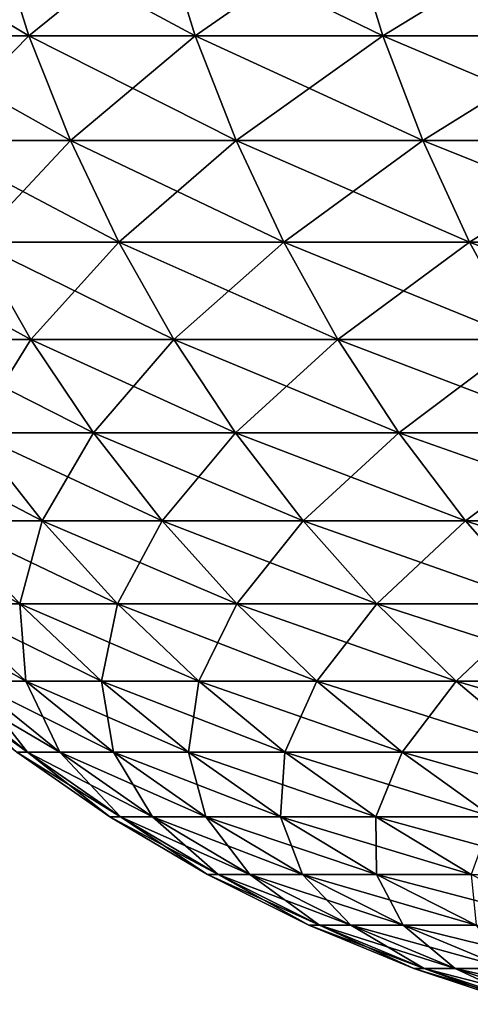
# Model space of a CAD drawing. Header units: millimetres. Extents: x -161 to 161, y -94 to 1149.
# Tile 296 of 656: x -10.395 to -9.969, y -93.54 to -92.609. Entities that reach past the tile are written whole.
import ezdxf

# ---------------------------------------------------------------- set-up
doc = ezdxf.new("R2010")
doc.units = ezdxf.units.MM
doc.header["$LTSCALE"] = 81.481481
doc.layers.add('24', color=7, linetype='CONTINUOUS')
doc.layers.add('25', color=7, linetype='CONTINUOUS')

msp = doc.modelspace()

# ---------------------------------------------------------------- linework, layer by layer
at = {"layer": '24', "color": 7, "linetype": 'CONTINUOUS', "true_color": 0x323232}
for points in [[(-10.4186, -92.52291, 3.33432), (-10.55589, -92.52291, 2.8702), (-10.38634, -92.6246, 3.32399), (-10.4186, -92.52291, 3.33432)], [(-10.38634, -92.6246, 3.32399), (-10.55589, -92.52291, 2.8702), (-10.52321, -92.6246, 2.86131), (-10.38634, -92.6246, 3.32399)], [(-10.26092, -92.52291, 3.7919), (-10.4186, -92.52291, 3.33432), (-10.22915, -92.6246, 3.78016), (-10.26092, -92.52291, 3.7919)], [(-10.22915, -92.6246, 3.78016), (-10.4186, -92.52291, 3.33432), (-10.38634, -92.6246, 3.32399), (-10.22915, -92.6246, 3.78016)], [(-10.08315, -92.52291, 4.24207), (-10.26092, -92.52291, 3.7919), (-10.05192, -92.6246, 4.22893), (-10.08315, -92.52291, 4.24207)], [(-10.05192, -92.6246, 4.22893), (-10.26092, -92.52291, 3.7919), (-10.22915, -92.6246, 3.78016), (-10.05192, -92.6246, 4.22893)], [(-9.88564, -92.52291, 4.68392), (-10.08315, -92.52291, 4.24207), (-9.85503, -92.6246, 4.66942), (-9.88564, -92.52291, 4.68392)], [(-9.85503, -92.6246, 4.66942), (-10.08315, -92.52291, 4.24207), (-10.05192, -92.6246, 4.22893), (-9.85503, -92.6246, 4.66942)], [(-10.38634, -92.6246, 3.32399), (-10.52321, -92.6246, 2.86131), (-10.34725, -92.72361, 3.31148), (-10.38634, -92.6246, 3.32399)], [(-10.34725, -92.72361, 3.31148), (-10.52321, -92.6246, 2.86131), (-10.4836, -92.72361, 2.85054), (-10.34725, -92.72361, 3.31148)], [(-10.22915, -92.6246, 3.78016), (-10.38634, -92.6246, 3.32399), (-10.19064, -92.72361, 3.76593), (-10.22915, -92.6246, 3.78016)], [(-10.19064, -92.72361, 3.76593), (-10.38634, -92.6246, 3.32399), (-10.34725, -92.72361, 3.31148), (-10.19064, -92.72361, 3.76593)], [(-10.05192, -92.6246, 4.22893), (-10.22915, -92.6246, 3.78016), (-10.01409, -92.72361, 4.21301), (-10.05192, -92.6246, 4.22893)], [(-10.01409, -92.72361, 4.21301), (-10.22915, -92.6246, 3.78016), (-10.19064, -92.72361, 3.76593), (-10.01409, -92.72361, 4.21301)], [(-9.85503, -92.6246, 4.66942), (-10.05192, -92.6246, 4.22893), (-9.81793, -92.72361, 4.65184), (-9.85503, -92.6246, 4.66942)], [(-9.81793, -92.72361, 4.65184), (-10.05192, -92.6246, 4.22893), (-10.01409, -92.72361, 4.21301), (-9.81793, -92.72361, 4.65184)], [(-10.34725, -92.72361, 3.31148), (-10.4836, -92.72361, 2.85054), (-10.30152, -92.81944, 3.29684), (-10.34725, -92.72361, 3.31148)], [(-10.30152, -92.81944, 3.29684), (-10.4836, -92.72361, 2.85054), (-10.43726, -92.81944, 2.83795), (-10.30152, -92.81944, 3.29684)], [(-10.19064, -92.72361, 3.76593), (-10.34725, -92.72361, 3.31148), (-10.1456, -92.81944, 3.74929), (-10.19064, -92.72361, 3.76593)], [(-10.1456, -92.81944, 3.74929), (-10.34725, -92.72361, 3.31148), (-10.30152, -92.81944, 3.29684), (-10.1456, -92.81944, 3.74929)], [(-10.01409, -92.72361, 4.21301), (-10.19064, -92.72361, 3.76593), (-9.96983, -92.81944, 4.19439), (-10.01409, -92.72361, 4.21301)], [(-9.96983, -92.81944, 4.19439), (-10.19064, -92.72361, 3.76593), (-10.1456, -92.81944, 3.74929), (-9.96983, -92.81944, 4.19439)], [(-9.81793, -92.72361, 4.65184), (-10.01409, -92.72361, 4.21301), (-9.77454, -92.81944, 4.63128), (-9.81793, -92.72361, 4.65184)], [(-9.77454, -92.81944, 4.63128), (-10.01409, -92.72361, 4.21301), (-9.96983, -92.81944, 4.19439), (-9.77454, -92.81944, 4.63128)], [(-10.43726, -92.81944, 2.83795), (-10.55258, -92.81944, 2.37349), (-10.38445, -92.91159, 2.82358), (-10.43726, -92.81944, 2.83795)], [(-10.38445, -92.91159, 2.82358), (-10.55258, -92.81944, 2.37349), (-10.49918, -92.91159, 2.36148), (-10.38445, -92.91159, 2.82358)], [(-10.30152, -92.81944, 3.29684), (-10.43726, -92.81944, 2.83795), (-10.24939, -92.91159, 3.28016), (-10.30152, -92.81944, 3.29684)], [(-10.24939, -92.91159, 3.28016), (-10.43726, -92.81944, 2.83795), (-10.38445, -92.91159, 2.82358), (-10.24939, -92.91159, 3.28016)], [(-10.1456, -92.81944, 3.74929), (-10.30152, -92.81944, 3.29684), (-10.09426, -92.91159, 3.73031), (-10.1456, -92.81944, 3.74929)], [(-10.09426, -92.91159, 3.73031), (-10.30152, -92.81944, 3.29684), (-10.24939, -92.91159, 3.28016), (-10.09426, -92.91159, 3.73031)], [(-9.96983, -92.81944, 4.19439), (-10.1456, -92.81944, 3.74929), (-9.91938, -92.91159, 4.17317), (-9.96983, -92.81944, 4.19439)], [(-9.91938, -92.91159, 4.17317), (-10.1456, -92.81944, 3.74929), (-10.09426, -92.91159, 3.73031), (-9.91938, -92.91159, 4.17317)], [(-9.77454, -92.81944, 4.63128), (-9.96983, -92.81944, 4.19439), (-9.72507, -92.91159, 4.60785), (-9.77454, -92.81944, 4.63128)], [(-9.72507, -92.91159, 4.60785), (-9.96983, -92.81944, 4.19439), (-9.91938, -92.91159, 4.17317), (-9.72507, -92.91159, 4.60785)], [(-10.38445, -92.91159, 2.82358), (-10.49918, -92.91159, 2.36148), (-10.32541, -92.9996, 2.80753), (-10.38445, -92.91159, 2.82358)], [(-10.32541, -92.9996, 2.80753), (-10.49918, -92.91159, 2.36148), (-10.43949, -92.9996, 2.34806), (-10.32541, -92.9996, 2.80753)], [(-10.24939, -92.91159, 3.28016), (-10.38445, -92.91159, 2.82358), (-10.19112, -92.9996, 3.26151), (-10.24939, -92.91159, 3.28016)], [(-10.19112, -92.9996, 3.26151), (-10.38445, -92.91159, 2.82358), (-10.32541, -92.9996, 2.80753), (-10.19112, -92.9996, 3.26151)], [(-10.09426, -92.91159, 3.73031), (-10.24939, -92.91159, 3.28016), (-10.03688, -92.9996, 3.70911), (-10.09426, -92.91159, 3.73031)], [(-10.03688, -92.9996, 3.70911), (-10.24939, -92.91159, 3.28016), (-10.19112, -92.9996, 3.26151), (-10.03688, -92.9996, 3.70911)], [(-9.91938, -92.91159, 4.17317), (-10.09426, -92.91159, 3.73031), (-9.86299, -92.9996, 4.14944), (-9.91938, -92.91159, 4.17317)], [(-9.86299, -92.9996, 4.14944), (-10.09426, -92.91159, 3.73031), (-10.03688, -92.9996, 3.70911), (-9.86299, -92.9996, 4.14944)], [(-10.43949, -92.9996, 2.34806), (-10.53314, -92.9996, 1.88399), (-10.37383, -93.08302, 2.33329), (-10.43949, -92.9996, 2.34806)], [(-10.37383, -93.08302, 2.33329), (-10.53314, -92.9996, 1.88399), (-10.46688, -93.08302, 1.87214), (-10.37383, -93.08302, 2.33329)], [(-10.32541, -92.9996, 2.80753), (-10.43949, -92.9996, 2.34806), (-10.26047, -93.08302, 2.78987), (-10.32541, -92.9996, 2.80753)], [(-10.26047, -93.08302, 2.78987), (-10.43949, -92.9996, 2.34806), (-10.37383, -93.08302, 2.33329), (-10.26047, -93.08302, 2.78987)], [(-10.19112, -92.9996, 3.26151), (-10.32541, -92.9996, 2.80753), (-10.12702, -93.08302, 3.241), (-10.19112, -92.9996, 3.26151)], [(-10.12702, -93.08302, 3.241), (-10.32541, -92.9996, 2.80753), (-10.26047, -93.08302, 2.78987), (-10.12702, -93.08302, 3.241)], [(-10.03688, -92.9996, 3.70911), (-10.19112, -92.9996, 3.26151), (-9.97374, -93.08302, 3.68578), (-10.03688, -92.9996, 3.70911)], [(-9.97374, -93.08302, 3.68578), (-10.19112, -92.9996, 3.26151), (-10.12702, -93.08302, 3.241), (-9.97374, -93.08302, 3.68578)], [(-9.86299, -92.9996, 4.14944), (-10.03688, -92.9996, 3.70911), (-9.80095, -93.08302, 4.12334), (-9.86299, -92.9996, 4.14944)], [(-9.80095, -93.08302, 4.12334), (-10.03688, -92.9996, 3.70911), (-9.97374, -93.08302, 3.68578), (-9.80095, -93.08302, 4.12334)], [(-10.46688, -93.08302, 1.87214), (-10.53945, -93.08302, 1.40732), (-10.39493, -93.16142, 1.85927), (-10.46688, -93.08302, 1.87214)], [(-10.39493, -93.16142, 1.85927), (-10.53945, -93.08302, 1.40732), (-10.467, -93.16142, 1.39764), (-10.39493, -93.16142, 1.85927)], [(-10.37383, -93.08302, 2.33329), (-10.46688, -93.08302, 1.87214), (-10.30252, -93.16142, 2.31725), (-10.37383, -93.08302, 2.33329)], [(-10.30252, -93.16142, 2.31725), (-10.46688, -93.08302, 1.87214), (-10.39493, -93.16142, 1.85927), (-10.30252, -93.16142, 2.31725)], [(-10.26047, -93.08302, 2.78987), (-10.37383, -93.08302, 2.33329), (-10.18994, -93.16142, 2.7707), (-10.26047, -93.08302, 2.78987)], [(-10.18994, -93.16142, 2.7707), (-10.37383, -93.08302, 2.33329), (-10.30252, -93.16142, 2.31725), (-10.18994, -93.16142, 2.7707)], [(-10.12702, -93.08302, 3.241), (-10.26047, -93.08302, 2.78987), (-10.0574, -93.16142, 3.21872), (-10.12702, -93.08302, 3.241)], [(-10.0574, -93.16142, 3.21872), (-10.26047, -93.08302, 2.78987), (-10.18994, -93.16142, 2.7707), (-10.0574, -93.16142, 3.21872)], [(-9.97374, -93.08302, 3.68578), (-10.12702, -93.08302, 3.241), (-9.90519, -93.16142, 3.66044), (-9.97374, -93.08302, 3.68578)], [(-9.90519, -93.16142, 3.66044), (-10.12702, -93.08302, 3.241), (-10.0574, -93.16142, 3.21872), (-9.90519, -93.16142, 3.66044)], [(-9.80095, -93.08302, 4.12334), (-9.97374, -93.08302, 3.68578), (-9.73358, -93.16142, 4.095), (-9.80095, -93.08302, 4.12334)], [(-9.73358, -93.16142, 4.095), (-9.97374, -93.08302, 3.68578), (-9.90519, -93.16142, 3.66044), (-9.73358, -93.16142, 4.095)], [(-10.467, -93.16142, 1.39764), (-10.51858, -93.16142, 0.93329), (-10.38919, -93.2344, 1.38725), (-10.467, -93.16142, 1.39764)], [(-10.38919, -93.2344, 1.38725), (-10.51858, -93.16142, 0.93329), (-10.44038, -93.2344, 0.92635), (-10.38919, -93.2344, 1.38725)], [(-10.39493, -93.16142, 1.85927), (-10.467, -93.16142, 1.39764), (-10.31766, -93.2344, 1.84544), (-10.39493, -93.16142, 1.85927)], [(-10.31766, -93.2344, 1.84544), (-10.467, -93.16142, 1.39764), (-10.38919, -93.2344, 1.38725), (-10.31766, -93.2344, 1.84544)], [(-10.30252, -93.16142, 2.31725), (-10.39493, -93.16142, 1.85927), (-10.22593, -93.2344, 2.30002), (-10.30252, -93.16142, 2.31725)], [(-10.22593, -93.2344, 2.30002), (-10.39493, -93.16142, 1.85927), (-10.31766, -93.2344, 1.84544), (-10.22593, -93.2344, 2.30002)], [(-10.18994, -93.16142, 2.7707), (-10.30252, -93.16142, 2.31725), (-10.11418, -93.2344, 2.7501), (-10.18994, -93.16142, 2.7707)], [(-10.11418, -93.2344, 2.7501), (-10.30252, -93.16142, 2.31725), (-10.22593, -93.2344, 2.30002), (-10.11418, -93.2344, 2.7501)], [(-10.0574, -93.16142, 3.21872), (-10.18994, -93.16142, 2.7707), (-9.98264, -93.2344, 3.19479), (-10.0574, -93.16142, 3.21872)], [(-9.98264, -93.2344, 3.19479), (-10.18994, -93.16142, 2.7707), (-10.11418, -93.2344, 2.7501), (-9.98264, -93.2344, 3.19479)], [(-9.90519, -93.16142, 3.66044), (-10.0574, -93.16142, 3.21872), (-9.83155, -93.2344, 3.63323), (-9.90519, -93.16142, 3.66044)], [(-9.83155, -93.2344, 3.63323), (-10.0574, -93.16142, 3.21872), (-9.98264, -93.2344, 3.19479), (-9.83155, -93.2344, 3.63323)], [(-10.47114, -93.2344, 0.46363), (-10.4814, -93.2344), (-10.38771, -93.30158, 0.45993), (-10.47114, -93.2344, 0.46363)], [(-10.38771, -93.30158, 0.45993), (-10.4814, -93.2344), (-10.39789, -93.30158), (-10.38771, -93.30158, 0.45993)], [(-10.44038, -93.2344, 0.92635), (-10.47114, -93.2344, 0.46363), (-10.3572, -93.30158, 0.91897), (-10.44038, -93.2344, 0.92635)], [(-10.3572, -93.30158, 0.91897), (-10.47114, -93.2344, 0.46363), (-10.38771, -93.30158, 0.45993), (-10.3572, -93.30158, 0.91897)], [(-10.38919, -93.2344, 1.38725), (-10.44038, -93.2344, 0.92635), (-10.30641, -93.30158, 1.3762), (-10.38919, -93.2344, 1.38725)], [(-10.30641, -93.30158, 1.3762), (-10.44038, -93.2344, 0.92635), (-10.3572, -93.30158, 0.91897), (-10.30641, -93.30158, 1.3762)], [(-10.31766, -93.2344, 1.84544), (-10.38919, -93.2344, 1.38725), (-10.23545, -93.30158, 1.83074), (-10.31766, -93.2344, 1.84544)], [(-10.23545, -93.30158, 1.83074), (-10.38919, -93.2344, 1.38725), (-10.30641, -93.30158, 1.3762), (-10.23545, -93.30158, 1.83074)], [(-10.22593, -93.2344, 2.30002), (-10.31766, -93.2344, 1.84544), (-10.14445, -93.30158, 2.2817), (-10.22593, -93.2344, 2.30002)], [(-10.14445, -93.30158, 2.2817), (-10.31766, -93.2344, 1.84544), (-10.23545, -93.30158, 1.83074), (-10.14445, -93.30158, 2.2817)], [(-10.11418, -93.2344, 2.7501), (-10.22593, -93.2344, 2.30002), (-10.0336, -93.30158, 2.72819), (-10.11418, -93.2344, 2.7501)], [(-10.0336, -93.30158, 2.72819), (-10.22593, -93.2344, 2.30002), (-10.14445, -93.30158, 2.2817), (-10.0336, -93.30158, 2.72819)], [(-9.98264, -93.2344, 3.19479), (-10.11418, -93.2344, 2.7501), (-9.9031, -93.30158, 3.16934), (-9.98264, -93.2344, 3.19479)], [(-9.9031, -93.30158, 3.16934), (-10.11418, -93.2344, 2.7501), (-10.0336, -93.30158, 2.72819), (-9.9031, -93.30158, 3.16934)], [(-9.83155, -93.2344, 3.63323), (-9.98264, -93.2344, 3.19479), (-9.75322, -93.30158, 3.60428), (-9.83155, -93.2344, 3.63323)], [(-9.75322, -93.30158, 3.60428), (-9.98264, -93.2344, 3.19479), (-9.9031, -93.30158, 3.16934), (-9.75322, -93.30158, 3.60428)], [(-10.38771, -93.30158, 0.45993), (-10.39789, -93.30158), (-10.2997, -93.36263, 0.45604), (-10.38771, -93.30158, 0.45993)], [(-10.2997, -93.36263, 0.45604), (-10.39789, -93.30158), (-10.30979, -93.36263), (-10.2997, -93.36263, 0.45604)], [(-10.3572, -93.30158, 0.91897), (-10.38771, -93.30158, 0.45993), (-10.26945, -93.36263, 0.91118), (-10.3572, -93.30158, 0.91897)], [(-10.26945, -93.36263, 0.91118), (-10.38771, -93.30158, 0.45993), (-10.2997, -93.36263, 0.45604), (-10.26945, -93.36263, 0.91118)], [(-10.30641, -93.30158, 1.3762), (-10.3572, -93.30158, 0.91897), (-10.21909, -93.36263, 1.36454), (-10.30641, -93.30158, 1.3762)], [(-10.21909, -93.36263, 1.36454), (-10.3572, -93.30158, 0.91897), (-10.26945, -93.36263, 0.91118), (-10.21909, -93.36263, 1.36454)], [(-10.23545, -93.30158, 1.83074), (-10.30641, -93.30158, 1.3762), (-10.14873, -93.36263, 1.81523), (-10.23545, -93.30158, 1.83074)], [(-10.14873, -93.36263, 1.81523), (-10.30641, -93.30158, 1.3762), (-10.21909, -93.36263, 1.36454), (-10.14873, -93.36263, 1.81523)], [(-10.14445, -93.30158, 2.2817), (-10.23545, -93.30158, 1.83074), (-10.0585, -93.36263, 2.26236), (-10.14445, -93.30158, 2.2817)], [(-10.0585, -93.36263, 2.26236), (-10.23545, -93.30158, 1.83074), (-10.14873, -93.36263, 1.81523), (-10.0585, -93.36263, 2.26236)], [(-10.0336, -93.30158, 2.72819), (-10.14445, -93.30158, 2.2817), (-9.94859, -93.36263, 2.70507), (-10.0336, -93.30158, 2.72819)], [(-9.94859, -93.36263, 2.70507), (-10.14445, -93.30158, 2.2817), (-10.0585, -93.36263, 2.26236), (-9.94859, -93.36263, 2.70507)], [(-9.9031, -93.30158, 3.16934), (-10.0336, -93.30158, 2.72819), (-9.81919, -93.36263, 3.14248), (-9.9031, -93.30158, 3.16934)], [(-9.81919, -93.36263, 3.14248), (-10.0336, -93.30158, 2.72819), (-9.94859, -93.36263, 2.70507), (-9.81919, -93.36263, 3.14248)], [(-10.2997, -93.36263, 0.45604), (-10.30979, -93.36263), (-10.20756, -93.41724, 0.45196), (-10.2997, -93.36263, 0.45604)], [(-10.20756, -93.41724, 0.45196), (-10.30979, -93.36263), (-10.21756, -93.41724), (-10.20756, -93.41724, 0.45196)], [(-10.26945, -93.36263, 0.91118), (-10.2997, -93.36263, 0.45604), (-10.17757, -93.41724, 0.90303), (-10.26945, -93.36263, 0.91118)], [(-10.17757, -93.41724, 0.90303), (-10.2997, -93.36263, 0.45604), (-10.20756, -93.41724, 0.45196), (-10.17757, -93.41724, 0.90303)], [(-10.21909, -93.36263, 1.36454), (-10.26945, -93.36263, 0.91118), (-10.12767, -93.41724, 1.35233), (-10.21909, -93.36263, 1.36454)], [(-10.12767, -93.41724, 1.35233), (-10.26945, -93.36263, 0.91118), (-10.17757, -93.41724, 0.90303), (-10.12767, -93.41724, 1.35233)], [(-10.14873, -93.36263, 1.81523), (-10.21909, -93.36263, 1.36454), (-10.05794, -93.41724, 1.79899), (-10.14873, -93.36263, 1.81523)], [(-10.05794, -93.41724, 1.79899), (-10.21909, -93.36263, 1.36454), (-10.12767, -93.41724, 1.35233), (-10.05794, -93.41724, 1.79899)], [(-10.0585, -93.36263, 2.26236), (-10.14873, -93.36263, 1.81523), (-9.96852, -93.41724, 2.24213), (-10.0585, -93.36263, 2.26236)], [(-9.96852, -93.41724, 2.24213), (-10.14873, -93.36263, 1.81523), (-10.05794, -93.41724, 1.79899), (-9.96852, -93.41724, 2.24213)], [(-9.94859, -93.36263, 2.70507), (-10.0585, -93.36263, 2.26236), (-9.85958, -93.41724, 2.68087), (-9.94859, -93.36263, 2.70507)], [(-9.85958, -93.41724, 2.68087), (-10.0585, -93.36263, 2.26236), (-9.96852, -93.41724, 2.24213), (-9.85958, -93.41724, 2.68087)], [(-10.20756, -93.41724, 0.45196), (-10.21756, -93.41724), (-10.11175, -93.46511, 0.44771), (-10.20756, -93.41724, 0.45196)], [(-10.11175, -93.46511, 0.44771), (-10.21756, -93.41724), (-10.12166, -93.46511), (-10.11175, -93.46511, 0.44771)], [(-10.17757, -93.41724, 0.90303), (-10.20756, -93.41724, 0.45196), (-10.08205, -93.46511, 0.89455), (-10.17757, -93.41724, 0.90303)], [(-10.08205, -93.46511, 0.89455), (-10.20756, -93.41724, 0.45196), (-10.11175, -93.46511, 0.44771), (-10.08205, -93.46511, 0.89455)], [(-10.12767, -93.41724, 1.35233), (-10.17757, -93.41724, 0.90303), (-10.03262, -93.46511, 1.33964), (-10.12767, -93.41724, 1.35233)], [(-10.03262, -93.46511, 1.33964), (-10.17757, -93.41724, 0.90303), (-10.08205, -93.46511, 0.89455), (-10.03262, -93.46511, 1.33964)], [(-10.05794, -93.41724, 1.79899), (-10.12767, -93.41724, 1.35233), (-9.96354, -93.46511, 1.78211), (-10.05794, -93.41724, 1.79899)], [(-9.96354, -93.46511, 1.78211), (-10.12767, -93.41724, 1.35233), (-10.03262, -93.46511, 1.33964), (-9.96354, -93.46511, 1.78211)], [(-9.96852, -93.41724, 2.24213), (-10.05794, -93.41724, 1.79899), (-9.87496, -93.46511, 2.22108), (-9.96852, -93.41724, 2.24213)], [(-9.87496, -93.46511, 2.22108), (-10.05794, -93.41724, 1.79899), (-9.96354, -93.46511, 1.78211), (-9.87496, -93.46511, 2.22108)], [(-10.11175, -93.46511, 0.44771), (-10.12166, -93.46511), (-10.01278, -93.50602, 0.44333), (-10.11175, -93.46511, 0.44771)], [(-10.01278, -93.50602, 0.44333), (-10.12166, -93.46511), (-10.02259, -93.50602), (-10.01278, -93.50602, 0.44333)], [(-10.08205, -93.46511, 0.89455), (-10.11175, -93.46511, 0.44771), (-9.98337, -93.50602, 0.8858), (-10.08205, -93.46511, 0.89455)], [(-9.98337, -93.50602, 0.8858), (-10.11175, -93.46511, 0.44771), (-10.01278, -93.50602, 0.44333), (-9.98337, -93.50602, 0.8858)], [(-10.03262, -93.46511, 1.33964), (-10.08205, -93.46511, 0.89455), (-9.93442, -93.50602, 1.32653), (-10.03262, -93.46511, 1.33964)], [(-9.93442, -93.50602, 1.32653), (-10.08205, -93.46511, 0.89455), (-9.98337, -93.50602, 0.8858), (-9.93442, -93.50602, 1.32653)], [(-9.96354, -93.46511, 1.78211), (-10.03262, -93.46511, 1.33964), (-9.86602, -93.50602, 1.76466), (-9.96354, -93.46511, 1.78211)], [(-9.86602, -93.50602, 1.76466), (-10.03262, -93.46511, 1.33964), (-9.93442, -93.50602, 1.32653), (-9.86602, -93.50602, 1.76466)], [(-10.01278, -93.50602, 0.44333), (-10.02259, -93.50602), (-9.91114, -93.53975, 0.43883), (-10.01278, -93.50602, 0.44333)], [(-9.91114, -93.53975, 0.43883), (-10.02259, -93.50602), (-9.92085, -93.53975), (-9.91114, -93.53975, 0.43883)], [(-9.98337, -93.50602, 0.8858), (-10.01278, -93.50602, 0.44333), (-9.88203, -93.53975, 0.87681), (-9.98337, -93.50602, 0.8858)], [(-9.88203, -93.53975, 0.87681), (-10.01278, -93.50602, 0.44333), (-9.91114, -93.53975, 0.43883), (-9.88203, -93.53975, 0.87681)], [(-9.93442, -93.50602, 1.32653), (-9.98337, -93.50602, 0.8858), (-9.83357, -93.53975, 1.31306), (-9.93442, -93.50602, 1.32653)], [(-9.83357, -93.53975, 1.31306), (-9.98337, -93.50602, 0.8858), (-9.88203, -93.53975, 0.87681), (-9.83357, -93.53975, 1.31306)]]:
    msp.add_3dface(points, dxfattribs=at)
at = {"layer": '25', "color": 7, "linetype": 'CONTINUOUS', "true_color": 0x323232}
for points in [[(-10.52321, -92.6246, -2.86131), (-10.4186, -92.52291, -3.33432), (-10.38634, -92.6246, -3.32399), (-10.52321, -92.6246, -2.86131)], [(-10.4186, -92.52291, -3.33432), (-10.26092, -92.52291, -3.7919), (-10.38634, -92.6246, -3.32399), (-10.4186, -92.52291, -3.33432)], [(-10.38634, -92.6246, -3.32399), (-10.26092, -92.52291, -3.7919), (-10.22915, -92.6246, -3.78016), (-10.38634, -92.6246, -3.32399)], [(-10.26092, -92.52291, -3.7919), (-10.08315, -92.52291, -4.24207), (-10.22915, -92.6246, -3.78016), (-10.26092, -92.52291, -3.7919)], [(-10.22915, -92.6246, -3.78016), (-10.08315, -92.52291, -4.24207), (-10.05192, -92.6246, -4.22893), (-10.22915, -92.6246, -3.78016)], [(-10.08315, -92.52291, -4.24207), (-9.88564, -92.52291, -4.68392), (-10.05192, -92.6246, -4.22893), (-10.08315, -92.52291, -4.24207)], [(-10.05192, -92.6246, -4.22893), (-9.88564, -92.52291, -4.68392), (-9.85503, -92.6246, -4.66942), (-10.05192, -92.6246, -4.22893)], [(-10.52321, -92.6246, -2.86131), (-10.38634, -92.6246, -3.32399), (-10.4836, -92.72361, -2.85054), (-10.52321, -92.6246, -2.86131)], [(-10.4836, -92.72361, -2.85054), (-10.38634, -92.6246, -3.32399), (-10.34725, -92.72361, -3.31148), (-10.4836, -92.72361, -2.85054)], [(-10.38634, -92.6246, -3.32399), (-10.22915, -92.6246, -3.78016), (-10.34725, -92.72361, -3.31148), (-10.38634, -92.6246, -3.32399)], [(-10.34725, -92.72361, -3.31148), (-10.22915, -92.6246, -3.78016), (-10.19064, -92.72361, -3.76593), (-10.34725, -92.72361, -3.31148)], [(-10.22915, -92.6246, -3.78016), (-10.05192, -92.6246, -4.22893), (-10.19064, -92.72361, -3.76593), (-10.22915, -92.6246, -3.78016)], [(-10.19064, -92.72361, -3.76593), (-10.05192, -92.6246, -4.22893), (-10.01409, -92.72361, -4.21301), (-10.19064, -92.72361, -3.76593)], [(-10.05192, -92.6246, -4.22893), (-9.85503, -92.6246, -4.66942), (-10.01409, -92.72361, -4.21301), (-10.05192, -92.6246, -4.22893)], [(-10.01409, -92.72361, -4.21301), (-9.85503, -92.6246, -4.66942), (-9.81793, -92.72361, -4.65184), (-10.01409, -92.72361, -4.21301)], [(-10.4836, -92.72361, -2.85054), (-10.34725, -92.72361, -3.31148), (-10.43726, -92.81944, -2.83795), (-10.4836, -92.72361, -2.85054)], [(-10.43726, -92.81944, -2.83795), (-10.34725, -92.72361, -3.31148), (-10.30152, -92.81944, -3.29684), (-10.43726, -92.81944, -2.83795)], [(-10.34725, -92.72361, -3.31148), (-10.19064, -92.72361, -3.76593), (-10.30152, -92.81944, -3.29684), (-10.34725, -92.72361, -3.31148)], [(-10.30152, -92.81944, -3.29684), (-10.19064, -92.72361, -3.76593), (-10.1456, -92.81944, -3.74929), (-10.30152, -92.81944, -3.29684)], [(-10.19064, -92.72361, -3.76593), (-10.01409, -92.72361, -4.21301), (-10.1456, -92.81944, -3.74929), (-10.19064, -92.72361, -3.76593)], [(-10.1456, -92.81944, -3.74929), (-10.01409, -92.72361, -4.21301), (-9.96983, -92.81944, -4.19439), (-10.1456, -92.81944, -3.74929)], [(-10.01409, -92.72361, -4.21301), (-9.81793, -92.72361, -4.65184), (-9.96983, -92.81944, -4.19439), (-10.01409, -92.72361, -4.21301)], [(-9.96983, -92.81944, -4.19439), (-9.81793, -92.72361, -4.65184), (-9.77454, -92.81944, -4.63128), (-9.96983, -92.81944, -4.19439)], [(-10.49918, -92.91159, -2.36148), (-10.43726, -92.81944, -2.83795), (-10.38445, -92.91159, -2.82358), (-10.49918, -92.91159, -2.36148)], [(-10.43726, -92.81944, -2.83795), (-10.30152, -92.81944, -3.29684), (-10.38445, -92.91159, -2.82358), (-10.43726, -92.81944, -2.83795)], [(-10.38445, -92.91159, -2.82358), (-10.30152, -92.81944, -3.29684), (-10.24939, -92.91159, -3.28016), (-10.38445, -92.91159, -2.82358)], [(-10.30152, -92.81944, -3.29684), (-10.1456, -92.81944, -3.74929), (-10.24939, -92.91159, -3.28016), (-10.30152, -92.81944, -3.29684)], [(-10.24939, -92.91159, -3.28016), (-10.1456, -92.81944, -3.74929), (-10.09426, -92.91159, -3.73031), (-10.24939, -92.91159, -3.28016)], [(-10.1456, -92.81944, -3.74929), (-9.96983, -92.81944, -4.19439), (-10.09426, -92.91159, -3.73031), (-10.1456, -92.81944, -3.74929)], [(-10.09426, -92.91159, -3.73031), (-9.96983, -92.81944, -4.19439), (-9.91938, -92.91159, -4.17317), (-10.09426, -92.91159, -3.73031)], [(-9.96983, -92.81944, -4.19439), (-9.77454, -92.81944, -4.63128), (-9.91938, -92.91159, -4.17317), (-9.96983, -92.81944, -4.19439)], [(-10.49918, -92.91159, -2.36148), (-10.38445, -92.91159, -2.82358), (-10.43949, -92.9996, -2.34806), (-10.49918, -92.91159, -2.36148)], [(-10.43949, -92.9996, -2.34806), (-10.38445, -92.91159, -2.82358), (-10.32541, -92.9996, -2.80753), (-10.43949, -92.9996, -2.34806)], [(-10.38445, -92.91159, -2.82358), (-10.24939, -92.91159, -3.28016), (-10.32541, -92.9996, -2.80753), (-10.38445, -92.91159, -2.82358)], [(-10.32541, -92.9996, -2.80753), (-10.24939, -92.91159, -3.28016), (-10.19112, -92.9996, -3.26151), (-10.32541, -92.9996, -2.80753)], [(-10.24939, -92.91159, -3.28016), (-10.09426, -92.91159, -3.73031), (-10.19112, -92.9996, -3.26151), (-10.24939, -92.91159, -3.28016)], [(-10.19112, -92.9996, -3.26151), (-10.09426, -92.91159, -3.73031), (-10.03688, -92.9996, -3.70911), (-10.19112, -92.9996, -3.26151)], [(-10.09426, -92.91159, -3.73031), (-9.91938, -92.91159, -4.17317), (-10.03688, -92.9996, -3.70911), (-10.09426, -92.91159, -3.73031)], [(-10.03688, -92.9996, -3.70911), (-9.91938, -92.91159, -4.17317), (-9.86299, -92.9996, -4.14944), (-10.03688, -92.9996, -3.70911)], [(-10.46688, -93.08302, -1.87214), (-10.43949, -92.9996, -2.34806), (-10.37383, -93.08302, -2.33329), (-10.46688, -93.08302, -1.87214)], [(-10.43949, -92.9996, -2.34806), (-10.32541, -92.9996, -2.80753), (-10.37383, -93.08302, -2.33329), (-10.43949, -92.9996, -2.34806)], [(-10.37383, -93.08302, -2.33329), (-10.32541, -92.9996, -2.80753), (-10.26047, -93.08302, -2.78987), (-10.37383, -93.08302, -2.33329)], [(-10.32541, -92.9996, -2.80753), (-10.19112, -92.9996, -3.26151), (-10.26047, -93.08302, -2.78987), (-10.32541, -92.9996, -2.80753)], [(-10.26047, -93.08302, -2.78987), (-10.19112, -92.9996, -3.26151), (-10.12702, -93.08302, -3.241), (-10.26047, -93.08302, -2.78987)], [(-10.19112, -92.9996, -3.26151), (-10.03688, -92.9996, -3.70911), (-10.12702, -93.08302, -3.241), (-10.19112, -92.9996, -3.26151)], [(-10.12702, -93.08302, -3.241), (-10.03688, -92.9996, -3.70911), (-9.97374, -93.08302, -3.68578), (-10.12702, -93.08302, -3.241)], [(-10.03688, -92.9996, -3.70911), (-9.86299, -92.9996, -4.14944), (-9.97374, -93.08302, -3.68578), (-10.03688, -92.9996, -3.70911)], [(-9.97374, -93.08302, -3.68578), (-9.86299, -92.9996, -4.14944), (-9.80095, -93.08302, -4.12334), (-9.97374, -93.08302, -3.68578)], [(-10.467, -93.16142, -1.39764), (-10.46688, -93.08302, -1.87214), (-10.39493, -93.16142, -1.85927), (-10.467, -93.16142, -1.39764)], [(-10.46688, -93.08302, -1.87214), (-10.37383, -93.08302, -2.33329), (-10.39493, -93.16142, -1.85927), (-10.46688, -93.08302, -1.87214)], [(-10.39493, -93.16142, -1.85927), (-10.37383, -93.08302, -2.33329), (-10.30252, -93.16142, -2.31725), (-10.39493, -93.16142, -1.85927)], [(-10.37383, -93.08302, -2.33329), (-10.26047, -93.08302, -2.78987), (-10.30252, -93.16142, -2.31725), (-10.37383, -93.08302, -2.33329)], [(-10.30252, -93.16142, -2.31725), (-10.26047, -93.08302, -2.78987), (-10.18994, -93.16142, -2.7707), (-10.30252, -93.16142, -2.31725)], [(-10.26047, -93.08302, -2.78987), (-10.12702, -93.08302, -3.241), (-10.18994, -93.16142, -2.7707), (-10.26047, -93.08302, -2.78987)], [(-10.18994, -93.16142, -2.7707), (-10.12702, -93.08302, -3.241), (-10.0574, -93.16142, -3.21872), (-10.18994, -93.16142, -2.7707)], [(-10.12702, -93.08302, -3.241), (-9.97374, -93.08302, -3.68578), (-10.0574, -93.16142, -3.21872), (-10.12702, -93.08302, -3.241)], [(-10.0574, -93.16142, -3.21872), (-9.97374, -93.08302, -3.68578), (-9.90519, -93.16142, -3.66044), (-10.0574, -93.16142, -3.21872)], [(-9.97374, -93.08302, -3.68578), (-9.80095, -93.08302, -4.12334), (-9.90519, -93.16142, -3.66044), (-9.97374, -93.08302, -3.68578)], [(-10.467, -93.16142, -1.39764), (-10.39493, -93.16142, -1.85927), (-10.38919, -93.2344, -1.38725), (-10.467, -93.16142, -1.39764)], [(-10.44038, -93.2344, -0.92635), (-10.467, -93.16142, -1.39764), (-10.38919, -93.2344, -1.38725), (-10.44038, -93.2344, -0.92635)], [(-10.39493, -93.16142, -1.85927), (-10.30252, -93.16142, -2.31725), (-10.31766, -93.2344, -1.84544), (-10.39493, -93.16142, -1.85927)], [(-10.38919, -93.2344, -1.38725), (-10.39493, -93.16142, -1.85927), (-10.31766, -93.2344, -1.84544), (-10.38919, -93.2344, -1.38725)], [(-10.31766, -93.2344, -1.84544), (-10.30252, -93.16142, -2.31725), (-10.22593, -93.2344, -2.30002), (-10.31766, -93.2344, -1.84544)], [(-10.30252, -93.16142, -2.31725), (-10.18994, -93.16142, -2.7707), (-10.22593, -93.2344, -2.30002), (-10.30252, -93.16142, -2.31725)], [(-10.22593, -93.2344, -2.30002), (-10.18994, -93.16142, -2.7707), (-10.11418, -93.2344, -2.7501), (-10.22593, -93.2344, -2.30002)], [(-10.18994, -93.16142, -2.7707), (-10.0574, -93.16142, -3.21872), (-10.11418, -93.2344, -2.7501), (-10.18994, -93.16142, -2.7707)], [(-10.11418, -93.2344, -2.7501), (-10.0574, -93.16142, -3.21872), (-9.98264, -93.2344, -3.19479), (-10.11418, -93.2344, -2.7501)], [(-10.0574, -93.16142, -3.21872), (-9.90519, -93.16142, -3.66044), (-9.98264, -93.2344, -3.19479), (-10.0574, -93.16142, -3.21872)], [(-9.98264, -93.2344, -3.19479), (-9.90519, -93.16142, -3.66044), (-9.83155, -93.2344, -3.63323), (-9.98264, -93.2344, -3.19479)], [(-10.39789, -93.30158), (-10.47114, -93.2344, -0.46363), (-10.38771, -93.30158, -0.45993), (-10.39789, -93.30158)], [(-10.47114, -93.2344, -0.46363), (-10.44038, -93.2344, -0.92635), (-10.38771, -93.30158, -0.45993), (-10.47114, -93.2344, -0.46363)], [(-10.44038, -93.2344, -0.92635), (-10.38919, -93.2344, -1.38725), (-10.3572, -93.30158, -0.91897), (-10.44038, -93.2344, -0.92635)], [(-10.38771, -93.30158, -0.45993), (-10.44038, -93.2344, -0.92635), (-10.3572, -93.30158, -0.91897), (-10.38771, -93.30158, -0.45993)], [(-10.38919, -93.2344, -1.38725), (-10.31766, -93.2344, -1.84544), (-10.30641, -93.30158, -1.3762), (-10.38919, -93.2344, -1.38725)], [(-10.3572, -93.30158, -0.91897), (-10.38919, -93.2344, -1.38725), (-10.30641, -93.30158, -1.3762), (-10.3572, -93.30158, -0.91897)], [(-10.31766, -93.2344, -1.84544), (-10.22593, -93.2344, -2.30002), (-10.23545, -93.30158, -1.83074), (-10.31766, -93.2344, -1.84544)], [(-10.30641, -93.30158, -1.3762), (-10.31766, -93.2344, -1.84544), (-10.23545, -93.30158, -1.83074), (-10.30641, -93.30158, -1.3762)], [(-10.23545, -93.30158, -1.83074), (-10.22593, -93.2344, -2.30002), (-10.14445, -93.30158, -2.2817), (-10.23545, -93.30158, -1.83074)], [(-10.22593, -93.2344, -2.30002), (-10.11418, -93.2344, -2.7501), (-10.14445, -93.30158, -2.2817), (-10.22593, -93.2344, -2.30002)], [(-10.14445, -93.30158, -2.2817), (-10.11418, -93.2344, -2.7501), (-10.0336, -93.30158, -2.72819), (-10.14445, -93.30158, -2.2817)], [(-10.11418, -93.2344, -2.7501), (-9.98264, -93.2344, -3.19479), (-10.0336, -93.30158, -2.72819), (-10.11418, -93.2344, -2.7501)], [(-10.0336, -93.30158, -2.72819), (-9.98264, -93.2344, -3.19479), (-9.9031, -93.30158, -3.16934), (-10.0336, -93.30158, -2.72819)], [(-9.98264, -93.2344, -3.19479), (-9.83155, -93.2344, -3.63323), (-9.9031, -93.30158, -3.16934), (-9.98264, -93.2344, -3.19479)], [(-10.30979, -93.36263), (-10.39789, -93.30158), (-10.38771, -93.30158, -0.45993), (-10.30979, -93.36263)], [(-10.30979, -93.36263), (-10.38771, -93.30158, -0.45993), (-10.2997, -93.36263, -0.45604), (-10.30979, -93.36263)], [(-10.38771, -93.30158, -0.45993), (-10.3572, -93.30158, -0.91897), (-10.2997, -93.36263, -0.45604), (-10.38771, -93.30158, -0.45993)], [(-10.3572, -93.30158, -0.91897), (-10.30641, -93.30158, -1.3762), (-10.26945, -93.36263, -0.91118), (-10.3572, -93.30158, -0.91897)], [(-10.2997, -93.36263, -0.45604), (-10.3572, -93.30158, -0.91897), (-10.26945, -93.36263, -0.91118), (-10.2997, -93.36263, -0.45604)], [(-10.30641, -93.30158, -1.3762), (-10.23545, -93.30158, -1.83074), (-10.21909, -93.36263, -1.36454), (-10.30641, -93.30158, -1.3762)], [(-10.26945, -93.36263, -0.91118), (-10.30641, -93.30158, -1.3762), (-10.21909, -93.36263, -1.36454), (-10.26945, -93.36263, -0.91118)], [(-10.23545, -93.30158, -1.83074), (-10.14445, -93.30158, -2.2817), (-10.14873, -93.36263, -1.81523), (-10.23545, -93.30158, -1.83074)], [(-10.21909, -93.36263, -1.36454), (-10.23545, -93.30158, -1.83074), (-10.14873, -93.36263, -1.81523), (-10.21909, -93.36263, -1.36454)], [(-10.14873, -93.36263, -1.81523), (-10.14445, -93.30158, -2.2817), (-10.0585, -93.36263, -2.26236), (-10.14873, -93.36263, -1.81523)], [(-10.14445, -93.30158, -2.2817), (-10.0336, -93.30158, -2.72819), (-10.0585, -93.36263, -2.26236), (-10.14445, -93.30158, -2.2817)], [(-10.0585, -93.36263, -2.26236), (-10.0336, -93.30158, -2.72819), (-9.94859, -93.36263, -2.70507), (-10.0585, -93.36263, -2.26236)], [(-10.0336, -93.30158, -2.72819), (-9.9031, -93.30158, -3.16934), (-9.94859, -93.36263, -2.70507), (-10.0336, -93.30158, -2.72819)], [(-10.21756, -93.41724), (-10.30979, -93.36263), (-10.2997, -93.36263, -0.45604), (-10.21756, -93.41724)], [(-10.21756, -93.41724), (-10.2997, -93.36263, -0.45604), (-10.20756, -93.41724, -0.45196), (-10.21756, -93.41724)], [(-10.2997, -93.36263, -0.45604), (-10.26945, -93.36263, -0.91118), (-10.20756, -93.41724, -0.45196), (-10.2997, -93.36263, -0.45604)], [(-10.26945, -93.36263, -0.91118), (-10.21909, -93.36263, -1.36454), (-10.17757, -93.41724, -0.90303), (-10.26945, -93.36263, -0.91118)], [(-10.20756, -93.41724, -0.45196), (-10.26945, -93.36263, -0.91118), (-10.17757, -93.41724, -0.90303), (-10.20756, -93.41724, -0.45196)], [(-10.21909, -93.36263, -1.36454), (-10.14873, -93.36263, -1.81523), (-10.12767, -93.41724, -1.35233), (-10.21909, -93.36263, -1.36454)], [(-10.17757, -93.41724, -0.90303), (-10.21909, -93.36263, -1.36454), (-10.12767, -93.41724, -1.35233), (-10.17757, -93.41724, -0.90303)], [(-10.14873, -93.36263, -1.81523), (-10.0585, -93.36263, -2.26236), (-10.05794, -93.41724, -1.79899), (-10.14873, -93.36263, -1.81523)], [(-10.12767, -93.41724, -1.35233), (-10.14873, -93.36263, -1.81523), (-10.05794, -93.41724, -1.79899), (-10.12767, -93.41724, -1.35233)], [(-10.0585, -93.36263, -2.26236), (-9.94859, -93.36263, -2.70507), (-9.96852, -93.41724, -2.24213), (-10.0585, -93.36263, -2.26236)], [(-10.05794, -93.41724, -1.79899), (-10.0585, -93.36263, -2.26236), (-9.96852, -93.41724, -2.24213), (-10.05794, -93.41724, -1.79899)], [(-10.12166, -93.46511), (-10.21756, -93.41724), (-10.20756, -93.41724, -0.45196), (-10.12166, -93.46511)], [(-10.12166, -93.46511), (-10.20756, -93.41724, -0.45196), (-10.11175, -93.46511, -0.44771), (-10.12166, -93.46511)], [(-10.20756, -93.41724, -0.45196), (-10.17757, -93.41724, -0.90303), (-10.11175, -93.46511, -0.44771), (-10.20756, -93.41724, -0.45196)], [(-10.17757, -93.41724, -0.90303), (-10.12767, -93.41724, -1.35233), (-10.08205, -93.46511, -0.89455), (-10.17757, -93.41724, -0.90303)], [(-10.11175, -93.46511, -0.44771), (-10.17757, -93.41724, -0.90303), (-10.08205, -93.46511, -0.89455), (-10.11175, -93.46511, -0.44771)], [(-10.12767, -93.41724, -1.35233), (-10.05794, -93.41724, -1.79899), (-10.03262, -93.46511, -1.33964), (-10.12767, -93.41724, -1.35233)], [(-10.08205, -93.46511, -0.89455), (-10.12767, -93.41724, -1.35233), (-10.03262, -93.46511, -1.33964), (-10.08205, -93.46511, -0.89455)], [(-10.05794, -93.41724, -1.79899), (-9.96852, -93.41724, -2.24213), (-9.96354, -93.46511, -1.78211), (-10.05794, -93.41724, -1.79899)], [(-10.03262, -93.46511, -1.33964), (-10.05794, -93.41724, -1.79899), (-9.96354, -93.46511, -1.78211), (-10.03262, -93.46511, -1.33964)], [(-10.02259, -93.50602), (-10.12166, -93.46511), (-10.11175, -93.46511, -0.44771), (-10.02259, -93.50602)], [(-10.02259, -93.50602), (-10.11175, -93.46511, -0.44771), (-10.01278, -93.50602, -0.44333), (-10.02259, -93.50602)], [(-10.11175, -93.46511, -0.44771), (-10.08205, -93.46511, -0.89455), (-10.01278, -93.50602, -0.44333), (-10.11175, -93.46511, -0.44771)], [(-10.08205, -93.46511, -0.89455), (-10.03262, -93.46511, -1.33964), (-9.98337, -93.50602, -0.8858), (-10.08205, -93.46511, -0.89455)], [(-10.01278, -93.50602, -0.44333), (-10.08205, -93.46511, -0.89455), (-9.98337, -93.50602, -0.8858), (-10.01278, -93.50602, -0.44333)], [(-10.03262, -93.46511, -1.33964), (-9.96354, -93.46511, -1.78211), (-9.93442, -93.50602, -1.32653), (-10.03262, -93.46511, -1.33964)], [(-9.98337, -93.50602, -0.8858), (-10.03262, -93.46511, -1.33964), (-9.93442, -93.50602, -1.32653), (-9.98337, -93.50602, -0.8858)], [(-9.92085, -93.53975), (-10.02259, -93.50602), (-10.01278, -93.50602, -0.44333), (-9.92085, -93.53975)], [(-9.92085, -93.53975), (-10.01278, -93.50602, -0.44333), (-9.91114, -93.53975, -0.43883), (-9.92085, -93.53975)], [(-10.01278, -93.50602, -0.44333), (-9.98337, -93.50602, -0.8858), (-9.91114, -93.53975, -0.43883), (-10.01278, -93.50602, -0.44333)], [(-9.98337, -93.50602, -0.8858), (-9.93442, -93.50602, -1.32653), (-9.88203, -93.53975, -0.87681), (-9.98337, -93.50602, -0.8858)], [(-9.91114, -93.53975, -0.43883), (-9.98337, -93.50602, -0.8858), (-9.88203, -93.53975, -0.87681), (-9.91114, -93.53975, -0.43883)]]:
    msp.add_3dface(points, dxfattribs=at)

doc.saveas('drawing.dxf')
